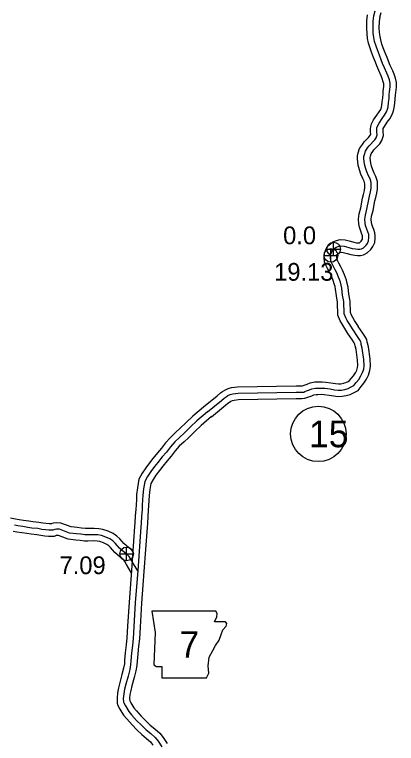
# Model space of a CAD drawing. Extents: x -83719 to 153526, y -11835 to 11446.
# Drawn here: x -2097 to -1793, y 2208 to 2786 of the extents above; entities that cross this region are included whole.
import ezdxf

# ---------------------------------------------------------------- set-up
doc = ezdxf.new("R2010")
doc.units = 0
for name, color, linetype in [('Level 10', 7, 'Continuous'), ('Level 11', 7, 'Continuous'), ('Level 21', 7, 'Continuous'), ('Level 25', 7, 'Continuous'), ('Level 26', 7, 'Continuous'), ('Level 27', 7, 'Continuous'), ('Level 59', 7, 'Continuous')]:
    doc.layers.add(name, color=color, linetype=linetype)

msp = doc.modelspace()

# ---------------------------------------------------------------- linework, layer by layer
at = {"layer": 'Level 10'}
for points in [[(-1806.38, 2784.07), (-1805.44, 2787.81)], [(-1849.95, 2598.15), (-1849.59, 2599.13), (-1848.54, 2601.45), (-1847.07, 2603.28), (-1845.41, 2604.72), (-1843.67, 2606.06), (-1840.88, 2607.14), (-1837.9, 2607.7), (-1833.9, 2607.48), (-1829.7, 2606.38), (-1827.18, 2605.63), (-1825.09, 2605.26), (-1823.8, 2605.15), (-1822.95, 2605.16), (-1822.71, 2605.21), (-1822.3, 2605.42), (-1821.21, 2606.5), (-1820.64, 2607.27), (-1820.32, 2607.96), (-1820.16, 2609.65), (-1820.13, 2610.42), (-1820.16, 2610.68), (-1820.71, 2612.13), (-1821.5, 2614.31), (-1822.63, 2617.64), (-1823.01, 2620.17), (-1823.39, 2623.93), (-1822.77, 2628.21), (-1821.57, 2632.9), (-1820.12, 2640.66), (-1819.46, 2643.44), (-1818.68, 2646.58), (-1818.33, 2648.93), (-1818.25, 2650.42), (-1818.33, 2652.07), (-1818.92, 2654.03), (-1819.94, 2656.14), (-1821.43, 2659.51), (-1822.72, 2663.17), (-1823.55, 2666.71), (-1824.15, 2671.77), (-1824.12, 2674.21), (-1823.55, 2676.52), (-1822.54, 2680.01), (-1820.31, 2683.28), (-1818.88, 2685.35), (-1817.43, 2686.76), (-1815.42, 2688.83), (-1814.4, 2690.01), (-1813.81, 2690.83), (-1813.64, 2691.38), (-1813.76, 2692.92), (-1813.84, 2695.41), (-1813.64, 2697.39), (-1812.98, 2699.56), (-1811.41, 2702.61), (-1808.76, 2706.57), (-1806.87, 2709.08), (-1805.78, 2711.07), (-1805.15, 2712.76), (-1804.84, 2714.04), (-1804.49, 2717.07), (-1804.11, 2720.22), (-1803.92, 2723.24), (-1803.67, 2725.47), (-1803.28, 2729.27), (-1803.26, 2731.25), (-1803.67, 2733.01), (-1804.56, 2735.63), (-1805.38, 2737.75), (-1807.35, 2741.89), (-1808.88, 2745.63), (-1809.95, 2748.58), (-1811.45, 2752.19), (-1813.05, 2756.4), (-1814.24, 2759.5), (-1815.42, 2763.69), (-1816.18, 2767.2), (-1816.6, 2771.17), (-1816.87, 2775.31), (-1816.84, 2781.41), (-1816.18, 2785.99)], [(-1840.57, 2594.68), (-1840.33, 2595.34), (-1839.95, 2596.18), (-1839.85, 2596.31), (-1839.08, 2596.97), (-1838.7, 2597.26), (-1838.12, 2597.49), (-1837.25, 2597.65), (-1835.46, 2597.55), (-1832.38, 2596.74), (-1829.48, 2595.89), (-1826.38, 2595.33), (-1824.13, 2595.15), (-1821.85, 2595.18), (-1819.37, 2595.7), (-1816.41, 2597.2), (-1813.63, 2599.92), (-1811.97, 2602.18), (-1810.54, 2605.32), (-1810.18, 2608.97), (-1810.11, 2610.81), (-1810.37, 2613.08), (-1811.34, 2615.61), (-1812.07, 2617.62), (-1812.87, 2620), (-1813.08, 2621.41), (-1813.31, 2623.72), (-1812.95, 2626.26), (-1811.81, 2630.74), (-1810.34, 2638.57), (-1809.74, 2641.08), (-1808.87, 2644.63), (-1808.37, 2647.91), (-1808.23, 2650.42), (-1808.41, 2653.78), (-1809.57, 2657.67), (-1810.87, 2660.34), (-1812.12, 2663.2), (-1813.11, 2665.99), (-1813.69, 2668.44), (-1814.14, 2672.31), (-1814.13, 2672.93), (-1813.89, 2673.91), (-1813.37, 2675.71), (-1812.07, 2677.62), (-1811.22, 2678.86), (-1810.36, 2679.68), (-1808.04, 2682.08), (-1806.57, 2683.79), (-1804.74, 2686.28), (-1803.51, 2690.29), (-1803.78, 2693.48), (-1803.82, 2695.06), (-1803.79, 2695.43), (-1803.67, 2695.8), (-1802.78, 2697.52), (-1800.6, 2700.77), (-1798.44, 2703.65), (-1796.66, 2706.9), (-1795.56, 2709.84), (-1794.98, 2712.31), (-1794.56, 2715.9), (-1794.15, 2719.31), (-1793.96, 2722.37), (-1793.73, 2724.41), (-1793.29, 2728.7), (-1793.25, 2732.33), (-1794.04, 2735.75), (-1795.16, 2739.05), (-1796.2, 2741.71), (-1798.2, 2745.93), (-1799.55, 2749.23), (-1800.62, 2752.19), (-1802.15, 2755.88), (-1803.71, 2759.97), (-1804.74, 2762.65), (-1805.71, 2766.11), (-1806.3, 2768.79), (-1806.64, 2772.02), (-1806.87, 2775.61), (-1806.84, 2780.67), (-1806.28, 2784.57)], [(-1831.93, 2533.35), (-1835.18, 2538.49), (-1836.68, 2541.15), (-1837.85, 2543.4), (-1839.71, 2547.65), (-1840.09, 2557.97), (-1840.95, 2563.03), (-1841.58, 2568.3), (-1842.03, 2570.46), (-1842.64, 2572.64), (-1843.18, 2574.44), (-1843.85, 2576.12), (-1845.11, 2579.22), (-1846.26, 2581.3), (-1848.14, 2584.67), (-1849, 2586.78), (-1849.73, 2588.1), (-1850.29, 2590.14), (-1850.7, 2593.36), (-1850.44, 2596.84), (-1849.95, 2598.15)], [(-1823.48, 2538.69), (-1826.59, 2543.62), (-1827.88, 2545.92), (-1828.83, 2547.72), (-1829.78, 2549.91), (-1830.12, 2559), (-1831.05, 2564.46), (-1831.7, 2569.92), (-1832.31, 2572.82), (-1833.03, 2575.43), (-1833.74, 2577.75), (-1834.58, 2579.86), (-1836.07, 2583.53), (-1837.51, 2586.15), (-1839.11, 2589.02), (-1839.96, 2591.09), (-1840.4, 2591.89), (-1840.46, 2592.11), (-1840.65, 2593.61), (-1840.57, 2594.68)], [(-1940.17, 2467.23), (-1929.07, 2476.26), (-1927.16, 2477.98), (-1925.86, 2478.74), (-1924.74, 2479.59), (-1923.57, 2480.05), (-1922.23, 2480.47), (-1918.68, 2480.92), (-1872.89, 2481.69), (-1868.31, 2481.74), (-1866.02, 2481.85), (-1864.32, 2482.42), (-1862.98, 2482.96), (-1860.5, 2483.81), (-1858.9, 2484.55), (-1857.15, 2484.85), (-1855.7, 2484.88), (-1852.62, 2484.98), (-1850.59, 2484.79), (-1846.72, 2484.29), (-1843.08, 2483.7), (-1839.75, 2483.28), (-1836.28, 2483.42), (-1833.12, 2484.04), (-1829.91, 2484.93), (-1826.97, 2486.39), (-1823.78, 2488.12), (-1821.39, 2491.27), (-1819.23, 2493.7), (-1817.15, 2497.07), (-1815.47, 2500.3), (-1814.32, 2503.97), (-1813.84, 2507.44), (-1814.09, 2513.08), (-1815.46, 2522.72), (-1816.27, 2525.52), (-1816.38, 2526.34), (-1816.86, 2528.45), (-1818.29, 2531.02), (-1819.93, 2533.56), (-1823.59, 2538.86)], [(-1946.49, 2474.98), (-1935.58, 2483.86), (-1933.09, 2486.1), (-1931.4, 2487.09), (-1929.66, 2488.39), (-1926.91, 2489.48), (-1924.38, 2490.27), (-1919.4, 2490.91), (-1873.02, 2491.69), (-1868.6, 2491.73), (-1867.89, 2491.77), (-1867.8, 2491.8), (-1866.47, 2492.33), (-1864.23, 2493.1), (-1861.9, 2494.18), (-1858.11, 2494.83), (-1855.97, 2494.88), (-1852.32, 2495), (-1849.48, 2494.73), (-1845.28, 2494.19), (-1841.65, 2493.6), (-1839.32, 2493.3), (-1837.45, 2493.38), (-1835.42, 2493.78), (-1833.5, 2494.31), (-1831.59, 2495.26), (-1830.44, 2495.88), (-1829.12, 2497.63), (-1827.29, 2499.69), (-1825.85, 2502.01), (-1824.75, 2504.13), (-1824.11, 2506.16), (-1823.87, 2507.91), (-1824.06, 2512.15), (-1825.27, 2520.62), (-1826.07, 2523.43), (-1826.23, 2524.55), (-1826.3, 2524.85), (-1826.87, 2525.87), (-1828.25, 2528.01), (-1831.82, 2533.18)], [(-1946.58, 2474.91), (-1955.15, 2467.58), (-1960.29, 2462.74), (-1965.36, 2457.79), (-1968.82, 2454.57), (-1972.89, 2450.74), (-1976.65, 2446.62), (-1979.97, 2442.29), (-1983.1, 2438.57), (-1986.81, 2434.03), (-1989.36, 2430.64), (-1992.45, 2426.56), (-1995.24, 2422.44), (-1997.81, 2417.58), (-1999.06, 2410.84), (-1999.69, 2405.49), (-1999.88, 2401.49), (-2000.17, 2397.25), (-2000.39, 2393.73), (-2000.71, 2388.64), (-2001.06, 2383), (-2001.25, 2380.12), (-2003.82, 2345.21), (-2005.72, 2320.02), (-2006.8, 2300.95), (-2007.43, 2291.77), (-2008, 2286.16), (-2008.69, 2280.01), (-2009.22, 2274.06), (-2009.42, 2271.12), (-2010.06, 2267.69), (-2011.33, 2262.76), (-2013.05, 2256.32), (-2014.09, 2252.19), (-2014.85, 2248.18), (-2015.26, 2243.91), (-2015.11, 2239.98), (-2014.52, 2238.14), (-2012.96, 2235.27), (-2010.02, 2230.52), (-2007.47, 2227.45), (-2003.34, 2222.82), (-1999.38, 2218.83), (-1995.44, 2214.97), (-1991.71, 2211.97), (-1988.61, 2209.2), (-1986.73, 2206.76)], [(-1940.08, 2467.31), (-1948.47, 2460.14), (-1953.37, 2455.53), (-1958.46, 2450.55), (-1961.98, 2447.27), (-1965.76, 2443.72), (-1968.97, 2440.2), (-1972.17, 2436.03), (-1975.41, 2432.18), (-1978.94, 2427.86), (-1981.37, 2424.62), (-1984.32, 2420.73), (-1986.65, 2417.29), (-1988.26, 2414.25), (-1989.17, 2409.34), (-1989.71, 2404.66), (-1989.9, 2400.91), (-1990.19, 2396.59), (-1990.41, 2393.09), (-1990.73, 2388.02), (-1991.08, 2382.36), (-1991.28, 2379.42), (-1993.85, 2344.46), (-1995.74, 2319.37), (-1996.82, 2300.33), (-1997.47, 2290.92), (-1998.06, 2285.1), (-1998.74, 2279.01), (-1999.25, 2273.26), (-1999.49, 2269.85), (-2000.29, 2265.52), (-2001.66, 2260.22), (-2003.37, 2253.81), (-2004.32, 2250.04), (-2004.94, 2246.77), (-2005.24, 2243.61), (-2005.17, 2241.89), (-2004.31, 2240.29), (-2001.88, 2236.37), (-1999.89, 2233.97), (-1996.06, 2229.67), (-1992.34, 2225.93), (-1988.79, 2222.46), (-1985.24, 2219.6), (-1981.26, 2216.04), (-1978.66, 2212.67), (-1975.38, 2207.95)]]:
    msp.add_lwpolyline(points, dxfattribs=at)
at = {"layer": 'Level 11'}
for points in [[(-2002.6, 2360.26), (-2003.54, 2361.22), (-2006.25, 2363.4), (-2009.88, 2366.5), (-2011.29, 2368.13), (-2013.08, 2370.31), (-2015.37, 2372.52), (-2018.34, 2374.67), (-2022.33, 2376.4), (-2026.46, 2377.82), (-2029.83, 2378.39), (-2033.46, 2378.62), (-2038.31, 2378.47), (-2040.39, 2378.58), (-2043.56, 2378.89), (-2046.99, 2379.21), (-2051.81, 2379.76), (-2059.96, 2382.87), (-2063.52, 2382.9), (-2065.91, 2382.68), (-2067.32, 2382.15), (-2067.99, 2382.12), (-2069.08, 2382.12), (-2071.47, 2382.37), (-2074.16, 2382.74), (-2077.44, 2383.38), (-2082.25, 2383.87), (-2085.38, 2384.38), (-2089.45, 2384.98), (-2093.09, 2385.51), (-2095.8, 2386.06), (-2099.99, 2386.83)], [(-2004, 2343.75), (-2007.72, 2350.03), (-2009.17, 2352.32), (-2009.68, 2353.2), (-2010.26, 2353.8), (-2012.62, 2355.69), (-2016.95, 2359.38), (-2018.94, 2361.69), (-2020.44, 2363.51), (-2021.81, 2364.83), (-2023.33, 2365.94), (-2025.94, 2367.07), (-2028.94, 2368.1), (-2030.98, 2368.45), (-2033.61, 2368.61), (-2038.42, 2368.46), (-2041.15, 2368.6), (-2044.52, 2368.94), (-2048.02, 2369.26), (-2054.19, 2369.96), (-2061.86, 2372.89), (-2063.1, 2372.9), (-2063.65, 2372.85), (-2065.29, 2372.23), (-2067.75, 2372.12), (-2069.6, 2372.12), (-2072.67, 2372.44), (-2075.79, 2372.87), (-2078.91, 2373.48), (-2083.57, 2373.96), (-2086.9, 2374.5), (-2090.9, 2375.08), (-2094.8, 2375.66), (-2097.69, 2376.24)]]:
    msp.add_lwpolyline(points, dxfattribs=at)
at = {"layer": 'Level 21'}
msp.add_lwpolyline([(-1987.51, 2313), (-1984.98, 2296.08), (-1986.11, 2270.42), (-1983.85, 2269.01), (-1979.62, 2269.01), (-1979.62, 2259.99), (-1944.09, 2259.99), (-1942.4, 2263.65), (-1942.96, 2269.57), (-1942.12, 2276.34), (-1939.02, 2281.7), (-1937.04, 2285.65), (-1934.22, 2289.88), (-1932.53, 2294.39), (-1931.12, 2298.05), (-1928.58, 2301.15), (-1928.02, 2303.13), (-1929.15, 2304.54), (-1937.89, 2304.54), (-1935.92, 2308.49), (-1935.63, 2311.02), (-1936.8, 2312.97)], close=True, dxfattribs=at)
at = {"layer": 'Level 26'}
for p, q in [((-1843.15, 2594.74), (-1843.15, 2605.58)), ((-1848.56, 2600.16), (-1837.73, 2600.16)), ((-1845.36, 2589.78), (-1845.36, 2600.62)), ((-1850.78, 2595.2), (-1839.94, 2595.2)), ((-2007.6, 2352.93), (-2007.6, 2363.76)), ((-2013.01, 2358.35), (-2002.18, 2358.35))]:
    msp.add_line(p, q, dxfattribs=at)
for centre in [(-1843.15, 2600.16), (-1845.36, 2595.2), (-2007.6, 2358.35)]:
    msp.add_circle(centre, 5.42, dxfattribs=at)
at = {"layer": 'Level 27'}
msp.add_circle((-1855.3, 2453.57), 22, dxfattribs=at)
at = {"layer": 'Level 59'}
for points in [[(-1811.23, 2785.28), (-1810.25, 2789.2)], [(-1845.26, 2596.41), (-1844.96, 2597.24), (-1844.25, 2598.81), (-1843.46, 2599.79), (-1842.24, 2600.84), (-1841.19, 2601.66), (-1839.5, 2602.31), (-1837.57, 2602.67), (-1834.68, 2602.51), (-1831.04, 2601.56), (-1828.33, 2600.76), (-1825.73, 2600.29), (-1823.96, 2600.15), (-1822.4, 2600.17), (-1821.04, 2600.46), (-1819.35, 2601.31), (-1817.42, 2603.21), (-1816.3, 2604.72), (-1815.43, 2606.64), (-1815.17, 2609.31), (-1815.12, 2610.61), (-1815.27, 2611.88), (-1816.02, 2613.87), (-1816.78, 2615.97), (-1817.75, 2618.82), (-1818.04, 2620.79), (-1818.35, 2623.82), (-1817.86, 2627.23), (-1816.69, 2631.82), (-1815.23, 2639.62), (-1814.6, 2642.26), (-1813.77, 2645.61), (-1813.35, 2648.42), (-1813.24, 2650.42), (-1813.37, 2652.92), (-1814.24, 2655.85), (-1815.4, 2658.24), (-1816.77, 2661.36), (-1817.91, 2664.58), (-1818.62, 2667.57), (-1819.14, 2672.04), (-1819.13, 2673.57), (-1818.72, 2675.21), (-1817.95, 2677.86), (-1816.19, 2680.45), (-1815.05, 2682.1), (-1813.9, 2683.22), (-1811.73, 2685.45), (-1810.48, 2686.9), (-1809.28, 2688.56), (-1808.57, 2690.83), (-1808.77, 2693.2), (-1808.83, 2695.24), (-1808.71, 2696.41), (-1808.33, 2697.68), (-1807.1, 2700.07), (-1804.68, 2703.67), (-1802.65, 2706.37), (-1801.22, 2708.99), (-1800.35, 2711.3), (-1799.91, 2713.18), (-1799.52, 2716.49), (-1799.13, 2719.76), (-1798.94, 2722.8), (-1798.7, 2724.94), (-1798.29, 2728.98), (-1798.26, 2731.79), (-1798.86, 2734.38), (-1799.86, 2737.34), (-1800.79, 2739.73), (-1802.77, 2743.91), (-1804.22, 2747.43), (-1805.29, 2750.39), (-1806.8, 2754.04), (-1808.38, 2758.19), (-1809.49, 2761.08), (-1810.57, 2764.9), (-1811.24, 2767.99), (-1811.62, 2771.59), (-1811.87, 2775.46), (-1811.84, 2781.04), (-1811.23, 2785.28)], [(-1827.7, 2536.02), (-1830.88, 2541.05), (-1832.28, 2543.54), (-1833.34, 2545.56), (-1834.74, 2548.78), (-1835.1, 2558.49), (-1836, 2563.75), (-1836.64, 2569.11), (-1837.17, 2571.64), (-1837.83, 2574.03), (-1838.46, 2576.1), (-1839.22, 2577.99), (-1840.59, 2581.37), (-1841.89, 2583.73), (-1843.62, 2586.84), (-1844.48, 2588.93), (-1845.06, 2589.99), (-1845.38, 2591.12), (-1845.67, 2593.49), (-1845.5, 2595.76), (-1845.26, 2596.41)], [(-1943.33, 2471.11), (-1932.32, 2480.06), (-1930.13, 2482.04), (-1928.63, 2482.91), (-1927.2, 2483.99), (-1925.24, 2484.76), (-1923.31, 2485.37), (-1919.04, 2485.92), (-1872.96, 2486.69), (-1868.46, 2486.74), (-1866.96, 2486.81), (-1866.06, 2487.11), (-1864.73, 2487.65), (-1862.36, 2488.46), (-1860.4, 2489.37), (-1857.63, 2489.84), (-1855.83, 2489.88), (-1852.47, 2489.99), (-1850.04, 2489.76), (-1846, 2489.24), (-1842.37, 2488.65), (-1839.53, 2488.29), (-1836.87, 2488.4), (-1834.27, 2488.91), (-1831.71, 2489.62), (-1829.28, 2490.83), (-1827.11, 2492), (-1825.25, 2494.45), (-1823.26, 2496.69), (-1821.5, 2499.54), (-1820.11, 2502.22), (-1819.22, 2505.06), (-1818.86, 2507.67), (-1819.07, 2512.62), (-1820.36, 2521.67), (-1821.17, 2524.48), (-1821.31, 2525.44), (-1821.58, 2526.65), (-1822.58, 2528.45), (-1824.09, 2530.78), (-1827.7, 2536.02)], [(-1943.33, 2471.11), (-1951.81, 2463.86), (-1956.83, 2459.13), (-1961.91, 2454.17), (-1965.4, 2450.92), (-1969.32, 2447.23), (-1972.81, 2443.41), (-1976.07, 2439.16), (-1979.26, 2435.37), (-1982.88, 2430.95), (-1985.37, 2427.63), (-1988.39, 2423.65), (-1990.94, 2419.86), (-1993.03, 2415.91), (-1994.11, 2410.09), (-1994.7, 2405.08), (-1994.89, 2401.2), (-1995.18, 2396.92), (-1995.4, 2393.41), (-1995.72, 2388.33), (-1996.07, 2382.68), (-1996.26, 2379.77), (-1998.83, 2344.84), (-2000.73, 2319.69), (-2001.81, 2300.64), (-2002.45, 2291.35), (-2003.03, 2285.63), (-2003.72, 2279.51), (-2004.23, 2273.66), (-2004.46, 2270.48), (-2005.18, 2266.6), (-2006.5, 2261.49), (-2008.21, 2255.06), (-2009.2, 2251.12), (-2009.89, 2247.47), (-2010.25, 2243.76), (-2010.14, 2240.85), (-2009.9, 2240.12), (-2008.63, 2237.78), (-2005.95, 2233.45), (-2003.68, 2230.71), (-1999.7, 2226.24), (-1995.86, 2222.38), (-1992.12, 2218.71), (-1988.47, 2215.78), (-1984.93, 2212.62), (-1982.69, 2209.72), (-1979.68, 2205.38)], [(-1998.83, 2344.84), (-2003.45, 2352.64), (-2004.89, 2354.91), (-2005.66, 2356.25), (-2006.9, 2357.51), (-2009.44, 2359.54), (-2013.41, 2362.94), (-2015.12, 2364.91), (-2016.76, 2366.91), (-2018.59, 2368.68), (-2020.83, 2370.31), (-2024.13, 2371.73), (-2027.7, 2372.96), (-2030.4, 2373.42), (-2033.54, 2373.61), (-2038.37, 2373.46), (-2040.77, 2373.59), (-2044.04, 2373.91), (-2047.5, 2374.24), (-2053, 2374.86), (-2060.91, 2377.88), (-2063.31, 2377.9), (-2064.78, 2377.76), (-2066.31, 2377.19), (-2067.87, 2377.12), (-2069.34, 2377.12), (-2072.07, 2377.41), (-2074.97, 2377.8), (-2078.17, 2378.43), (-2082.91, 2378.91), (-2086.14, 2379.44), (-2090.18, 2380.03), (-2093.94, 2380.59), (-2096.74, 2381.15)]]:
    msp.add_lwpolyline(points, dxfattribs=at)

# ---------------------------------------------------------------- texts
at = {"layer": 'Level 21'}
msp.add_text('7', height=21.12, dxfattribs=at).set_placement((-1965.65, 2275.93))
at = {"layer": 'Level 25'}
for s, p in [('0.0', (-1883.29, 2604.05)), ('19.13', (-1890.41, 2575.09)), ('7.09', (-2060.91, 2342.32))]:
    msp.add_text(s, height=14.08, dxfattribs=at).set_placement(p)
at = {"layer": 'Level 27'}
msp.add_text('15', height=21.12, dxfattribs=at).set_placement((-1862.78, 2443.01))

doc.saveas('drawing.dxf')
